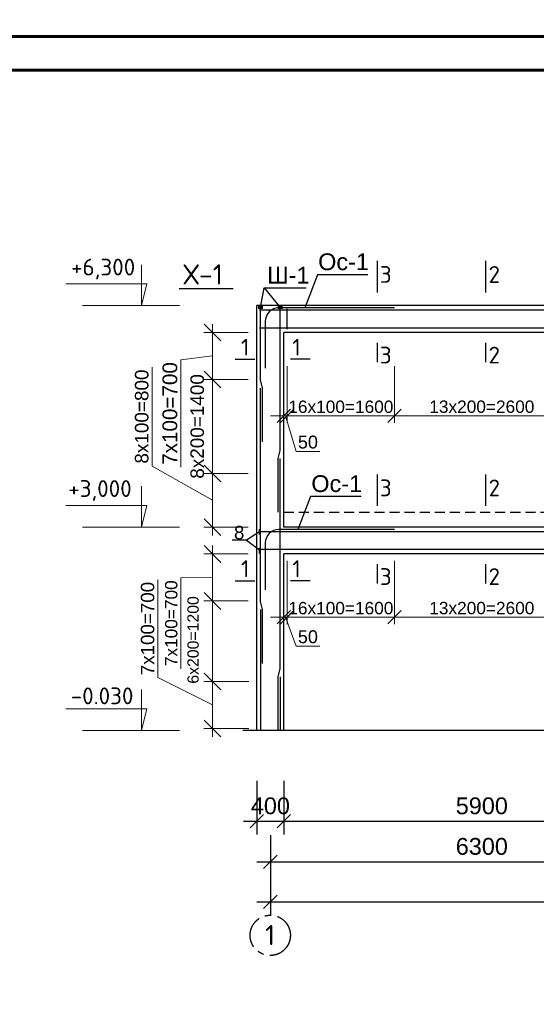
# Model space of a CAD drawing. Header units: millimetres. Extents: x 2063114 to 14983986, y -126020516 to 213791.
# Tile 530 of 656: x 2323923 to 2331619, y -440110 to -425441. Entities that reach past the tile are written whole.
import ezdxf

# ---------------------------------------------------------------- set-up
doc = ezdxf.new("R2010")
doc.units = ezdxf.units.MM
for name, pattern in [('ACAD_ISO04W100', [30, 24, -3, 0, -3]), ('ACAD_ISO10W100', [18, 12, -3, 0, -3]), ('осевая', [50.8, 31.75, -6.35, 6.35, -6.35]), ('штриховая', [0.75, 0.5, -0.25])]:
    doc.linetypes.add(name, pattern=pattern)
doc.layers.get('Defpoints').update_dxf_attribs({"color": 6, "lineweight": 35})
for name, color, linetype, lineweight in [('.', 7, 'Continuous', 15), ('оси', 22, 'ACAD_ISO04W100', 13), ('РАЗМЕР АР', 150, 'Continuous', 20)]:
    doc.layers.add(name, color=color, linetype=linetype, lineweight=lineweight)
doc.layers.add('_print', color=6, linetype='Continuous', lineweight=60, plot=False)
doc.layers.add('пунктир', color=1, linetype='ACAD_ISO10W100')
doc.styles.add('seviyorum', font='times.ttf')
doc.styles.get("Standard").update_dxf_attribs({"font": 'arial.ttf'})
doc.styles.add('СПДС', font='isocpeur.ttf')
doc.dimstyles.new('1-100', dxfattribs={"dimtxt": 300, "dimasz": 250, "dimexe": 130, "dimexo": 130, "dimgap": 50, "dimtad": 1, "dimdec": 0, "dimtxsty": 'seviyorum', "dimblk": 'OBLIQUE', "dimcen": 250, "dimdle": 125, "dimclrd": 256, "dimclre": 256, "dimclrt": 256, "dimadec": 0, "dimazin": 0, "dimtfac": 1, "dimtdec": 0, "dimtmove": 1, "dimatfit": 3, "dimldrblk": 'OBLIQUE', "dimfxl": 200, "dimlwd": -1, "dimlwe": -1, "dimarcsym": 0})
doc.dimstyles.new('STANDARD$0', dxfattribs={"dimtxt": 250, "dimasz": 200, "dimexe": 200, "dimexo": 300, "dimgap": 100, "dimtad": 1, "dimdec": 0, "dimzin": 1, "dimdsep": 46, "dimtxsty": 'Standard', "dimblk1": 'OBLIQUE', "dimblk2": 'OBLIQUE', "dimsah": 1, "dimcen": 2.5, "dimdle": 200, "dimadec": 0, "dimazin": 0, "dimtfac": 1, "dimtdec": 0, "dimtmove": 0, "dimatfit": 3, "dimldrblk": 'OBLIQUE', "dimfxl": 600, "dimfxlon": 1, "dimtolj": 1, "dimtzin": 1, "dimarcsym": 0})

# ---------------------------------------------------------------- blocks, each defined once
blk = doc.blocks.new('*U1593')
at = {"color": 0, "ltscale": 25}
blk.add_lwpolyline([(-59400, 42000), (0, 42000), (0, 0), (-59400, 0)], close=True, dxfattribs=at)
blk = doc.blocks.new('*U1592')
at = {"color": 0, "ltscale": 25}
blk.add_lwpolyline([(-59400, 42000), (0, 42000), (0, 0), (-59400, 0)], close=True, dxfattribs=at)
at = {"color": 0, "lineweight": 60, "ltscale": 25}
blk.add_lwpolyline([(-57400, 41500), (-500, 41500), (-500, 500), (-57400, 500)], close=True, dxfattribs=at)
blk = doc.blocks.new('_Oblique')
at = {"color": 0, "linetype": 'ByBlock', "lineweight": -2}
blk.add_line((-0.5, -0.5), (0.5, 0.5), dxfattribs=at)
blk = doc.blocks.new('*D1950')
at = {"layer": 'Defpoints', "color": 0, "lineweight": 30, "ltscale": 150, "transparency": 16777216}
for p in [(2327457, -436380), (2327857, -436380), (2327857, -437383)]:
    blk.add_point(p, dxfattribs=at)
at = {"layer": 'РАЗМЕР АР', "color": 0, "lineweight": -2, "ltscale": 150, "transparency": 16777216}
for p, q in [((2327457, -436783), (2327457, -437583)), ((2327857, -436783), (2327857, -437583)), ((2327257, -437383), (2328057, -437383))]:
    blk.add_line(p, q, dxfattribs=at)
at = {"layer": 'РАЗМЕР АР', "color": 0, "lineweight": -2, "ltscale": 150, "transparency": 16777216, "xscale": 200, "yscale": 200, "zscale": 200, "rotation": 180}
blk.add_blockref('_Oblique', (2327457, -437383), dxfattribs=at)
at = {"layer": 'РАЗМЕР АР', "color": 0, "lineweight": -2, "ltscale": 150, "transparency": 16777216, "xscale": 200, "yscale": 200, "zscale": 200}
blk.add_blockref('_Oblique', (2327857, -437383), dxfattribs=at)
at = {"layer": 'РАЗМЕР АР', "color": 0, "ltscale": 150, "transparency": 16777216, "insert": (2327657, -437155), "char_height": 250, "attachment_point": 5}
blk.add_mtext('\\A1;400', dxfattribs=at)
blk = doc.blocks.new('*D1951')
at = {"layer": 'Defpoints', "color": 0, "lineweight": 30, "ltscale": 150, "transparency": 16777216}
for p in [(2327857, -436380), (2333757, -436380), (2333757, -437383)]:
    blk.add_point(p, dxfattribs=at)
at = {"layer": 'РАЗМЕР АР', "color": 0, "lineweight": -2, "ltscale": 150, "transparency": 16777216}
for p, q in [((2327857, -436783), (2327857, -437583)), ((2333757, -436783), (2333757, -437583)), ((2327657, -437383), (2333957, -437383))]:
    blk.add_line(p, q, dxfattribs=at)
at = {"layer": 'РАЗМЕР АР', "color": 0, "lineweight": -2, "ltscale": 150, "transparency": 16777216, "xscale": 200, "yscale": 200, "zscale": 200, "rotation": 180}
blk.add_blockref('_Oblique', (2327857, -437383), dxfattribs=at)
at = {"layer": 'РАЗМЕР АР', "color": 0, "lineweight": -2, "ltscale": 150, "transparency": 16777216, "xscale": 200, "yscale": 200, "zscale": 200}
blk.add_blockref('_Oblique', (2333757, -437383), dxfattribs=at)
at = {"layer": 'РАЗМЕР АР', "color": 0, "ltscale": 150, "transparency": 16777216, "insert": (2330807, -437155), "char_height": 250, "attachment_point": 5}
blk.add_mtext('\\A1;5900', dxfattribs=at)
blk = doc.blocks.new('*D1910')
at = {"layer": 'Defpoints', "color": 0, "lineweight": 30, "ltscale": 150, "transparency": 16777216}
for p in [(2327657, -437291), (2333957, -437291), (2333957, -437987)]:
    blk.add_point(p, dxfattribs=at)
at = {"layer": 'РАЗМЕР АР', "color": 0, "lineweight": -2, "ltscale": 150, "transparency": 16777216}
for p, q in [((2327657, -437591), (2327657, -438187)), ((2333957, -437591), (2333957, -438187)), ((2327457, -437987), (2334157, -437987))]:
    blk.add_line(p, q, dxfattribs=at)
at = {"layer": 'РАЗМЕР АР', "color": 0, "lineweight": -2, "ltscale": 150, "transparency": 16777216, "xscale": 200, "yscale": 200, "zscale": 200, "rotation": 180}
blk.add_blockref('_Oblique', (2327657, -437987), dxfattribs=at)
at = {"layer": 'РАЗМЕР АР', "color": 0, "lineweight": -2, "ltscale": 150, "transparency": 16777216, "xscale": 200, "yscale": 200, "zscale": 200}
blk.add_blockref('_Oblique', (2333957, -437987), dxfattribs=at)
at = {"layer": 'РАЗМЕР АР', "color": 0, "ltscale": 150, "transparency": 16777216, "insert": (2330807, -437759), "char_height": 250, "attachment_point": 5}
blk.add_mtext('\\A1;6300', dxfattribs=at)
blk = doc.blocks.new('*D1913')
at = {"layer": 'Defpoints', "color": 0, "lineweight": 30, "ltscale": 150, "transparency": 16777216}
for p in [(2327657, -437383), (2355757, -437383), (2355757, -438583)]:
    blk.add_point(p, dxfattribs=at)
at = {"layer": 'РАЗМЕР АР', "color": 0, "lineweight": -2, "ltscale": 150, "transparency": 16777216}
for p, q in [((2327657, -437983), (2327657, -438783)), ((2355757, -437983), (2355757, -438783)), ((2327457, -438583), (2355957, -438583))]:
    blk.add_line(p, q, dxfattribs=at)
at = {"layer": 'РАЗМЕР АР', "color": 0, "lineweight": -2, "ltscale": 150, "transparency": 16777216, "xscale": 200, "yscale": 200, "zscale": 200, "rotation": 180}
blk.add_blockref('_Oblique', (2327657, -438583), dxfattribs=at)
at = {"layer": 'РАЗМЕР АР', "color": 0, "lineweight": -2, "ltscale": 150, "transparency": 16777216, "xscale": 200, "yscale": 200, "zscale": 200}
blk.add_blockref('_Oblique', (2355757, -438583), dxfattribs=at)
at = {"layer": 'РАЗМЕР АР', "color": 0, "ltscale": 150, "transparency": 16777216, "insert": (2341707, -438355), "char_height": 250, "attachment_point": 5}
blk.add_mtext('\\A1;28100', dxfattribs=at)
blk = doc.blocks.new('*D1916')
at = {"layer": 'Defpoints', "color": 0, "lineweight": 30, "ltscale": 100, "transparency": 16777216}
for p in [(2329507, -433401), (2332107, -433401), (2332107, -434343)]:
    blk.add_point(p, dxfattribs=at)
at = {"layer": 'РАЗМЕР АР', "ltscale": 100, "transparency": 16777216}
for p, q in [((2329507, -433505), (2329507, -434447)), ((2332107, -433505), (2332107, -434447)), ((2329407, -434343), (2332207, -434343))]:
    blk.add_line(p, q, dxfattribs=at)
at = {"layer": 'РАЗМЕР АР', "ltscale": 100, "transparency": 16777216, "xscale": 200, "yscale": 200, "zscale": 200, "rotation": 180}
blk.add_blockref('_Oblique', (2329507, -434343), dxfattribs=at)
at = {"layer": 'РАЗМЕР АР', "ltscale": 100, "transparency": 16777216, "xscale": 200, "yscale": 200, "zscale": 200}
blk.add_blockref('_Oblique', (2332107, -434343), dxfattribs=at)
at = {"layer": 'РАЗМЕР АР', "ltscale": 100, "transparency": 16777216, "insert": (2330807, -434208), "char_height": 192, "attachment_point": 5}
blk.add_mtext('{\\H0.95833x;13x200=2600}', dxfattribs=at)
blk = doc.blocks.new('*D1917')
at = {"layer": 'Defpoints', "color": 0, "lineweight": 30, "ltscale": 100, "transparency": 16777216}
for p in [(2327907, -433401), (2329507, -433401), (2327907, -434343)]:
    blk.add_point(p, dxfattribs=at)
at = {"layer": 'РАЗМЕР АР', "ltscale": 100, "transparency": 16777216}
for p, q in [((2327907, -433505), (2327907, -434447)), ((2329507, -433505), (2329507, -434447)), ((2329607, -434343), (2327807, -434343))]:
    blk.add_line(p, q, dxfattribs=at)
at = {"layer": 'РАЗМЕР АР', "ltscale": 100, "transparency": 16777216, "xscale": 200, "yscale": 200, "zscale": 200, "rotation": 180}
blk.add_blockref('_Oblique', (2327907, -434343), dxfattribs=at)
at = {"layer": 'РАЗМЕР АР', "ltscale": 100, "transparency": 16777216, "xscale": 200, "yscale": 200, "zscale": 200}
blk.add_blockref('_Oblique', (2329507, -434343), dxfattribs=at)
at = {"layer": 'РАЗМЕР АР', "ltscale": 100, "transparency": 16777216, "insert": (2328707, -434209), "char_height": 192, "attachment_point": 5}
blk.add_mtext('{\\H0.95833x;16x100=1600}', dxfattribs=at)
blk = doc.blocks.new('*D1920')
at = {"layer": 'Defpoints', "color": 0, "lineweight": 30, "ltscale": 100, "transparency": 16777216}
for p in [(2327907, -433401), (2327857, -433891), (2327857, -434343)]:
    blk.add_point(p, dxfattribs=at)
at = {"layer": 'РАЗМЕР АР', "ltscale": 100, "transparency": 16777216}
for p, q in [((2327907, -433505), (2327907, -434447)), ((2327857, -433995), (2327857, -434447)), ((2327857, -434343), (2327657, -434343)), ((2327907, -434343), (2327857, -434343)), ((2327907, -434343), (2327857, -434343)), ((2327882, -434343), (2328039, -434773)), ((2327907, -434343), (2328107, -434343)), ((2328039, -434773), (2328394, -434773))]:
    blk.add_line(p, q, dxfattribs=at)
at = {"layer": 'РАЗМЕР АР', "ltscale": 100, "transparency": 16777216, "xscale": 200, "yscale": 200, "zscale": 200}
blk.add_blockref('_Oblique', (2327857, -434343), dxfattribs=at)
at = {"layer": 'РАЗМЕР АР', "ltscale": 100, "transparency": 16777216, "xscale": 200, "yscale": 200, "zscale": 200, "rotation": 180}
blk.add_blockref('_Oblique', (2327907, -434343), dxfattribs=at)
at = {"layer": 'РАЗМЕР АР', "ltscale": 100, "transparency": 16777216, "insert": (2328216, -434635), "char_height": 192, "attachment_point": 5}
blk.add_mtext('50', dxfattribs=at)
blk = doc.blocks.new('*D1921')
at = {"layer": 'Defpoints', "color": 0, "lineweight": 30, "ltscale": 100, "transparency": 16777216}
for p in [(2329507, -430501), (2332107, -430501), (2332107, -431343)]:
    blk.add_point(p, dxfattribs=at)
at = {"layer": 'РАЗМЕР АР', "ltscale": 100, "transparency": 16777216}
for p, q in [((2329507, -430605), (2329507, -431447)), ((2332107, -430605), (2332107, -431447)), ((2329407, -431343), (2332207, -431343))]:
    blk.add_line(p, q, dxfattribs=at)
at = {"layer": 'РАЗМЕР АР', "ltscale": 100, "transparency": 16777216, "xscale": 200, "yscale": 200, "zscale": 200, "rotation": 180}
blk.add_blockref('_Oblique', (2329507, -431343), dxfattribs=at)
at = {"layer": 'РАЗМЕР АР', "ltscale": 100, "transparency": 16777216, "xscale": 200, "yscale": 200, "zscale": 200}
blk.add_blockref('_Oblique', (2332107, -431343), dxfattribs=at)
at = {"layer": 'РАЗМЕР АР', "ltscale": 100, "transparency": 16777216, "insert": (2330807, -431208), "char_height": 192, "attachment_point": 5}
blk.add_mtext('{\\H0.95833x;13x200=2600}', dxfattribs=at)
blk = doc.blocks.new('*D1922')
at = {"layer": 'Defpoints', "color": 0, "lineweight": 30, "ltscale": 100, "transparency": 16777216}
for p in [(2327907, -430501), (2329507, -430501), (2327907, -431343)]:
    blk.add_point(p, dxfattribs=at)
at = {"layer": 'РАЗМЕР АР', "ltscale": 100, "transparency": 16777216}
for p, q in [((2327907, -430605), (2327907, -431447)), ((2329507, -430605), (2329507, -431447)), ((2329607, -431343), (2327807, -431343))]:
    blk.add_line(p, q, dxfattribs=at)
at = {"layer": 'РАЗМЕР АР', "ltscale": 100, "transparency": 16777216, "xscale": 200, "yscale": 200, "zscale": 200, "rotation": 180}
blk.add_blockref('_Oblique', (2327907, -431343), dxfattribs=at)
at = {"layer": 'РАЗМЕР АР', "ltscale": 100, "transparency": 16777216, "xscale": 200, "yscale": 200, "zscale": 200}
blk.add_blockref('_Oblique', (2329507, -431343), dxfattribs=at)
at = {"layer": 'РАЗМЕР АР', "ltscale": 100, "transparency": 16777216, "insert": (2328707, -431209), "char_height": 192, "attachment_point": 5}
blk.add_mtext('{\\H0.95833x;16x100=1600}', dxfattribs=at)
blk = doc.blocks.new('*D1925')
at = {"layer": 'Defpoints', "color": 0, "lineweight": 30, "ltscale": 100, "transparency": 16777216}
for p in [(2327907, -430501), (2327857, -430991), (2327857, -431343)]:
    blk.add_point(p, dxfattribs=at)
at = {"layer": 'РАЗМЕР АР', "ltscale": 100, "transparency": 16777216}
for p, q in [((2327907, -430605), (2327907, -431447)), ((2327857, -431095), (2327857, -431447)), ((2327857, -431343), (2327657, -431343)), ((2327907, -431343), (2327857, -431343)), ((2327907, -431343), (2327857, -431343)), ((2327882, -431343), (2328039, -431873)), ((2327907, -431343), (2328107, -431343)), ((2328039, -431873), (2328394, -431873))]:
    blk.add_line(p, q, dxfattribs=at)
at = {"layer": 'РАЗМЕР АР', "ltscale": 100, "transparency": 16777216, "xscale": 200, "yscale": 200, "zscale": 200}
blk.add_blockref('_Oblique', (2327857, -431343), dxfattribs=at)
at = {"layer": 'РАЗМЕР АР', "ltscale": 100, "transparency": 16777216, "xscale": 200, "yscale": 200, "zscale": 200, "rotation": 180}
blk.add_blockref('_Oblique', (2327907, -431343), dxfattribs=at)
at = {"layer": 'РАЗМЕР АР', "ltscale": 100, "transparency": 16777216, "insert": (2328216, -431735), "char_height": 192, "attachment_point": 5}
blk.add_mtext('50', dxfattribs=at)
blk = doc.blocks.new('*D1889')
at = {"layer": 'Defpoints', "color": 0, "lineweight": 30, "ltscale": 100, "transparency": 16777216}
for p in [(2326795, -430801), (2327457, -430801), (2327457, -432201)]:
    blk.add_point(p, dxfattribs=at)
at = {"layer": 'РАЗМЕР АР', "ltscale": 100, "transparency": 16777216}
for p, q in [((2326795, -432326), (2326795, -430676)), ((2327327, -430801), (2326665, -430801)), ((2327327, -432201), (2326665, -432201))]:
    blk.add_line(p, q, dxfattribs=at)
at = {"layer": 'РАЗМЕР АР', "ltscale": 100, "transparency": 16777216, "xscale": 250, "yscale": 250, "zscale": 250}
for p, rotation in [((2326795, -430801), 90), ((2326795, -432201), 270)]:
    blk.add_blockref('_Oblique', p, dxfattribs=dict(at, rotation=rotation))
at = {"layer": 'РАЗМЕР АР', "ltscale": 100, "transparency": 16777216, "insert": (2326568, -431501), "char_height": 220, "attachment_point": 5, "rotation": 90}
blk.add_mtext('{\\H0.91667x;8х200=1400}', dxfattribs=at)
blk = doc.blocks.new('*D1890')
at = {"layer": 'Defpoints', "color": 0, "lineweight": 30, "ltscale": 100, "transparency": 16777216}
for p in [(2326795, -432201), (2327290, -432201), (2327457, -433001)]:
    blk.add_point(p, dxfattribs=at)
at = {"layer": 'РАЗМЕР АР', "ltscale": 100, "transparency": 16777216}
for p, q in [((2325894, -432093), (2325894, -430616)), ((2326795, -432601), (2325894, -432093)), ((2326795, -433126), (2326795, -432076)), ((2327160, -432201), (2326665, -432201)), ((2327327, -433001), (2326665, -433001))]:
    blk.add_line(p, q, dxfattribs=at)
at = {"layer": 'РАЗМЕР АР', "ltscale": 100, "transparency": 16777216, "xscale": 250, "yscale": 250, "zscale": 250}
for p, rotation in [((2326795, -432201), 90), ((2326795, -433001), 270)]:
    blk.add_blockref('_Oblique', p, dxfattribs=dict(at, rotation=rotation))
at = {"layer": 'РАЗМЕР АР', "ltscale": 100, "transparency": 16777216, "insert": (2325741, -431354), "char_height": 220, "attachment_point": 5, "rotation": 90}
blk.add_mtext('{\\H0.91667x;8x100=800}', dxfattribs=at)
blk = doc.blocks.new('*D1891')
at = {"layer": 'Defpoints', "color": 0, "lineweight": 30, "ltscale": 100, "transparency": 16777216}
for p in [(2326795, -430101), (2327457, -430101), (2327457, -430801)]:
    blk.add_point(p, dxfattribs=at)
at = {"layer": 'РАЗМЕР АР', "ltscale": 100, "transparency": 16777216}
for p, q in [((2326795, -430926), (2326795, -429976)), ((2327327, -430101), (2326665, -430101)), ((2326795, -430451), (2326323, -430508)), ((2326323, -430508), (2326323, -432109)), ((2327327, -430801), (2326665, -430801))]:
    blk.add_line(p, q, dxfattribs=at)
at = {"layer": 'РАЗМЕР АР', "ltscale": 100, "transparency": 16777216, "xscale": 250, "yscale": 250, "zscale": 250}
for p, rotation in [((2326795, -430101), 90), ((2326795, -430801), 270)]:
    blk.add_blockref('_Oblique', p, dxfattribs=dict(at, rotation=rotation))
at = {"layer": 'РАЗМЕР АР', "ltscale": 100, "transparency": 16777216, "insert": (2326161, -431308), "char_height": 220, "attachment_point": 5, "rotation": 90}
blk.add_mtext('7x100=700', dxfattribs=at)
blk = doc.blocks.new('*D1892')
at = {"layer": 'Defpoints', "color": 0, "lineweight": 30, "ltscale": 100, "transparency": 16777216}
for p in [(2326795, -434101), (2327457, -434101), (2327467, -435301)]:
    blk.add_point(p, dxfattribs=at)
at = {"layer": 'РАЗМЕР АР', "ltscale": 100, "transparency": 16777216}
for p, q in [((2326795, -435426), (2326795, -433976)), ((2327327, -434101), (2326665, -434101)), ((2327337, -435301), (2326665, -435301))]:
    blk.add_line(p, q, dxfattribs=at)
at = {"layer": 'РАЗМЕР АР', "ltscale": 100, "transparency": 16777216, "xscale": 250, "yscale": 250, "zscale": 250}
for p, rotation in [((2326795, -434101), 90), ((2326795, -435301), 270)]:
    blk.add_blockref('_Oblique', p, dxfattribs=dict(at, rotation=rotation))
at = {"layer": 'РАЗМЕР АР', "ltscale": 100, "transparency": 16777216, "insert": (2326506, -434682), "char_height": 230, "attachment_point": 5, "rotation": 90}
blk.add_mtext('{\\H0.73333x;6х200=1200}', dxfattribs=at)
blk = doc.blocks.new('*D1893')
at = {"layer": 'Defpoints', "color": 0, "lineweight": 30, "ltscale": 100, "transparency": 16777216}
for p in [(2326795, -433401), (2327457, -433401), (2327457, -434101)]:
    blk.add_point(p, dxfattribs=at)
at = {"layer": 'РАЗМЕР АР', "ltscale": 100, "transparency": 16777216}
for p, q in [((2326795, -434226), (2326795, -433276)), ((2327327, -433401), (2326665, -433401)), ((2326795, -433751), (2326325, -433755)), ((2326325, -433755), (2326325, -435110)), ((2327327, -434101), (2326665, -434101))]:
    blk.add_line(p, q, dxfattribs=at)
at = {"layer": 'РАЗМЕР АР', "ltscale": 100, "transparency": 16777216, "xscale": 250, "yscale": 250, "zscale": 250}
for p, rotation in [((2326795, -433401), 90), ((2326795, -434101), 270)]:
    blk.add_blockref('_Oblique', p, dxfattribs=dict(at, rotation=rotation))
at = {"layer": 'РАЗМЕР АР', "ltscale": 100, "transparency": 16777216, "insert": (2326181, -434433), "char_height": 230, "attachment_point": 5, "rotation": 90}
blk.add_mtext('{\\H0.8x;7х100=700}', dxfattribs=at)
blk = doc.blocks.new('*D1894')
at = {"layer": 'Defpoints', "color": 0, "lineweight": 30, "ltscale": 100, "transparency": 16777216}
for p in [(2327467, -435301), (2326795, -436001), (2327467, -436001)]:
    blk.add_point(p, dxfattribs=at)
at = {"layer": 'РАЗМЕР АР', "ltscale": 100, "transparency": 16777216}
for p, q in [((2325981, -435244), (2325981, -433780)), ((2326795, -435176), (2326795, -436126)), ((2326795, -435651), (2325981, -435244)), ((2327337, -435301), (2326665, -435301)), ((2327337, -436001), (2326665, -436001))]:
    blk.add_line(p, q, dxfattribs=at)
at = {"layer": 'РАЗМЕР АР', "ltscale": 100, "transparency": 16777216, "xscale": 250, "yscale": 250, "zscale": 250}
for p, rotation in [((2326795, -435301), 90), ((2326795, -436001), 270)]:
    blk.add_blockref('_Oblique', p, dxfattribs=dict(at, rotation=rotation))
at = {"layer": 'РАЗМЕР АР', "ltscale": 100, "transparency": 16777216, "insert": (2325829, -434512), "char_height": 200, "attachment_point": 5, "rotation": 90}
blk.add_mtext('7х100=700', dxfattribs=at)

msp = doc.modelspace()

# ---------------------------------------------------------------- linework, layer by layer
at = {"lineweight": 30, "ltscale": 100}
for p, q in [((2329246.42526, -429036.36356), (2329246.42526, -429503.40272)), ((2330860.44815, -429036.36356), (2330860.44815, -429503.40272)), ((2327856.57029, -429700.70165), (2327456.57029, -429700.70165)), ((2327456.57029, -436030.70165), (2327456.57029, -429700.70165)), ((2333756.57029, -429700.70165), (2327856.57029, -429700.70165)), ((2327906.57029, -430050.70165), (2327906.57029, -429750.70165)), ((2333756.57029, -430100.70165), (2327856.57029, -430100.70165)), ((2327856.57029, -433000.70165), (2327856.57029, -430100.70165)), ((2329246.42526, -430254.98341), (2329246.42526, -430541.93214)), ((2330860.44815, -430254.98341), (2330860.44815, -430541.93214)), ((2327131.20488, -430501.03946), (2327424.82671, -430501.03946)), ((2328251.6295, -430501.03946), (2327958.00766, -430501.03946)), ((2329246.42526, -432216.5274), (2329246.42526, -432683.56657)), ((2330860.44815, -432216.5274), (2330860.44815, -432683.56657)), ((2333756.57029, -433000.70165), (2327856.57029, -433000.70165)), ((2327856.57029, -436030.70165), (2327856.57029, -433400.70165)), ((2333756.57029, -433400.70165), (2327856.57029, -433400.70165)), ((2329246.42526, -433554.98341), (2329246.42526, -433841.93214)), ((2330860.44815, -433554.98341), (2330860.44815, -433841.93214)), ((2327131.20488, -433801.03946), (2327424.82671, -433801.03946)), ((2328251.6295, -433801.03946), (2327958.00766, -433801.03946)), ((2357446.57029, -436030.70165), (2327248.954, -436030.70165))]:
    msp.add_line(p, q, dxfattribs=at)
for p, q in [((2328357.94444, -429244.64342), (2328168.53074, -429735.39319)), ((2329110.34239, -429244.64342), (2328357.94444, -429244.64342)), ((2328255.90246, -432544.64342), (2328066.48877, -433035.39319)), ((2329008.30041, -432544.64342), (2328255.90246, -432544.64342)), ((2327495.57029, -433069.4573), (2327301.35973, -433195.50111)), ((2327301.35973, -433195.50111), (2327086.093, -433195.50111)), ((2327301.35973, -433195.50111), (2327494.57029, -433340.42489))]:
    msp.add_line(p, q)
at = {"ltscale": 100}
msp.add_line((2327104.46936, -429450.70165), (2326298.65843, -429450.70165), dxfattribs=at)
at = {"color": 5, "lineweight": 30}
for p, q in [((2327511.57029, -434230.70165), (2327511.57029, -436030.70165)), ((2327801.57029, -435230.70165), (2327801.57029, -436030.70165))]:
    msp.add_line(p, q, dxfattribs=at)
at = {"ltscale": 100}
for points in [[(2327511.57029, -429730.70165), (2327562.2893, -429434.99477), (2327801.57029, -429730.70165)], [(2327562.2893, -429434.99477), (2328192.40846, -429434.99477)]]:
    msp.add_lwpolyline(points, dxfattribs=at)
at = {"color": 1, "lineweight": 60, "ltscale": 100}
for points in [[(2327476.57029, -429730.70165), (2327546.57029, -429730.70165)], [(2327766.57029, -429730.70165), (2327836.57029, -429730.70165)]]:
    msp.add_lwpolyline(points, dxfattribs=at)
at = {"color": 24, "lineweight": 30}
for points in [[(2333054.57029, -429798.46695), (2331954.57029, -429798.46695), (2331903.29542, -429771.06324), (2327495.57029, -429771.06324)], [(2327496.57029, -430030.34006), (2335970.94772, -430030.34006)], [(2333054.57029, -433098.46695), (2331954.57029, -433098.46695), (2331903.29542, -433071.06324), (2327495.57029, -433071.06324)], [(2327496.57029, -433330.34006), (2335970.94772, -433330.34006)]]:
    msp.add_lwpolyline(points, dxfattribs=at)
at = {"color": 96, "lineweight": 30, "ltscale": 100}
for points in [[(2327541.57029, -431730.70165), (2327541.57029, -430930.70165), (2327511.57029, -430807.78168), (2327511.57029, -429730.70165)], [(2327771.57029, -432780.70165), (2327771.57029, -431980.70165), (2327801.57029, -431857.78168), (2327801.57029, -429730.70165)], [(2327541.57029, -435030.70165), (2327541.57029, -434230.70165), (2327511.57029, -434107.78168), (2327511.57029, -430930.70165)], [(2327771.57029, -436030.70165), (2327771.57029, -435230.70165), (2327801.57029, -435107.78168), (2327801.57029, -431980.70165)]]:
    msp.add_lwpolyline(points, dxfattribs=at)
at = {"color": 1, "lineweight": 30}
for points in [[(2329506.57029, -429735.39319), (2327781.66849, -429735.39319, 0.4142135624), (2327581.66849, -429935.39319), (2327581.66849, -430635.39319)], [(2329506.57029, -433035.39319), (2327781.66849, -433035.39319, 0.4142135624), (2327581.66849, -433235.39319), (2327581.66849, -433935.39319)]]:
    msp.add_lwpolyline(points, format="xyb", dxfattribs=at)
at = {"linetype": 'штриховая', "ltscale": 300}
msp.add_lwpolyline([(2327856.57029, -432780.70165), (2333756.57029, -432780.70165)], dxfattribs=at)
at = {"color": 1, "lineweight": 30}
for points in [[(2327495.57029, -433111.06324), (2327496.57029, -433111.06324), (2327496.57029, -433031.06324), (2327495.57029, -433031.06324)], [(2327495.57029, -433395.70165), (2327496.57029, -433395.70165), (2327496.57029, -433315.70165), (2327495.57029, -433315.70165)], [(2327495.57029, -433395.70165), (2327496.57029, -433395.70165), (2327496.57029, -433315.70165), (2327495.57029, -433315.70165)]]:
    msp.add_lwpolyline(points, close=True, dxfattribs=at)
at = {"layer": '_print', "ltscale": 100}
for points in [[(2379792.08613, -425691.31434), (2320392.08613, -425691.31434), (2320392.08613, -383691.31434), (2379792.08613, -383691.31434)], [(2379792.08613, -467691.31434), (2320392.08613, -467691.31434), (2320392.08613, -425691.31434), (2379792.08613, -425691.31434)]]:
    msp.add_lwpolyline(points, close=True, dxfattribs=at)
at = {"layer": 'оси', "color": 0, "linetype": 'ByBlock', "ltscale": 500}
for p, q in [((2325739.25159, -429700.70165), (2325739.25159, -429091.37906)), ((2325818.1945, -429378.19218), (2324609.51716, -429378.19218)), ((2325739.25159, -429700.70165), (2325818.1945, -429378.19218)), ((2326301.23995, -429700.70165), (2324855.83694, -429700.70165)), ((2325739.25159, -433000.70165), (2325739.25159, -432391.37906)), ((2325818.1945, -432678.19218), (2324609.51716, -432678.19218)), ((2325739.25159, -433000.70165), (2325818.1945, -432678.19218)), ((2326301.23995, -433000.70165), (2324855.83694, -433000.70165)), ((2325739.25159, -436030.70165), (2325739.25159, -435421.37906)), ((2325818.1945, -435708.19218), (2324609.51716, -435708.19218)), ((2325739.25159, -436030.70165), (2325818.1945, -435708.19218)), ((2326301.23995, -436030.70165), (2324855.83694, -436030.70165))]:
    msp.add_line(p, q, dxfattribs=at)
at = {"layer": 'пунктир', "linetype": 'осевая', "ltscale": 15}
msp.add_circle((2327654.96689, -439082.85189), 300, dxfattribs=at)

# ---------------------------------------------------------------- block references
for name, p in [('*U1593', (2379792.08613, -425691.31434)), ('*U1592', (2379792.08613, -467691.31434))]:
    msp.add_blockref(name, p)

# ---------------------------------------------------------------- texts
at = {"layer": '.', "ltscale": 100, "char_height": 250, "width": 702.5, "attachment_point": 4}
for s, insert in [('Ос-1', (2328368.876, -429049.53287)), ('Ш-1', (2327610.07809, -429247.68101)), ('Ос-1', (2328266.83402, -432354.78827))]:
    msp.add_mtext(s, dxfattribs=dict(at, insert=insert))
msp.add_text('8', height=200).set_placement((2327114.67938, -433182.50267))
at = {"color": 0, "linetype": 'ByBlock', "char_height": 250, "width": 1196.1176248}
for s, insert, attachment_point in [('{\\fISOCPEUR|b0|i0|c204|p34;+6,300}', (2324688.38819, -429310.02639), 7), ('{\\fISOCPEUR|b0|i0|c204|p34;+3,000}', (2324645.7075, -432610.02639), 7), ('{\\fISOCPEUR|b0|i0|c204|p34;-0.030}', (2325617.05382, -435640.02639), 9)]:
    msp.add_mtext(s, dxfattribs=dict(at, insert=insert, attachment_point=attachment_point))
at = {"width": 114.3068182}
for s, insert, char_height, attachment_point in [('{\\fISOCPEUR|b0|i0|c204|p34;Х-1}', (2326361.73351, -429386.82208), 300, 7), ('{\\fISOCPEUR|b0|i0|c0|p34;3}', (2329464.03758, -429111.76041), 250, 3), ('{\\fISOCPEUR|b0|i0|c0|p34;2}', (2331078.06047, -429111.76041), 250, 3), ('{\\fISOCPEUR|b0|i0|c204|p34;1}', (2327218.86702, -430195.44268), 250, 1), ('{\\fISOCPEUR|b0|i0|c204|p34;1}', (2328109.26597, -430195.44268), 250, 3), ('{\\fISOCPEUR|b0|i0|c0|p34;3}', (2329464.03758, -430313.23627), 250, 3), ('{\\fISOCPEUR|b0|i0|c0|p34;2}', (2331078.06047, -430313.23627), 250, 3), ('{\\fISOCPEUR|b0|i0|c0|p34;3}', (2329464.03758, -432291.92426), 250, 3), ('{\\fISOCPEUR|b0|i0|c0|p34;2}', (2331078.06047, -432291.92426), 250, 3), ('{\\fISOCPEUR|b0|i0|c204|p34;1}', (2327218.86702, -433495.44268), 250, 1), ('{\\fISOCPEUR|b0|i0|c204|p34;1}', (2328109.26597, -433495.44268), 250, 3), ('{\\fISOCPEUR|b0|i0|c0|p34;3}', (2329464.03758, -433613.23627), 250, 3), ('{\\fISOCPEUR|b0|i0|c0|p34;2}', (2331078.06047, -433613.23627), 250, 3)]:
    msp.add_mtext(s, dxfattribs=dict(at, insert=insert, char_height=char_height, attachment_point=attachment_point))
at = {"layer": 'пунктир', "insert": (2327652.88994, -438928.83774), "char_height": 300, "width": 255.0496237, "attachment_point": 2, "style": 'СПДС'}
msp.add_mtext('1', dxfattribs=at)

# ---------------------------------------------------------------- dimensions: what is measured, and where the dimension line sits
at = {"layer": 'РАЗМЕР АР', "ltscale": 100}
for base, p1, p2, text, override, picture, middle in [((2326794.70456, -430100.70165), (2327456.57029, -430800.70165), (2327456.57029, -430100.70165), '7x100=<>', {"dimtxt": 220, "dimtxsty": 'Standard'}, '*D1891', (2326323.13099, -430558.22645)), ((2326794.70456, -432200.70165), (2327456.57029, -433000.70165), (2327290.16945, -432200.70165), '{\\H0.91667x;8x100=<>}', {"dimtxt": 220, "dimtxsty": 'Standard'}, '*D1890', (2325894.18811, -432043.06754)), ((2326794.70456, -430800.70165), (2327456.57029, -432200.70165), (2327456.57029, -430800.70165), '{\\H0.91667x;8х200=<>}', {"dimtxt": 220, "dimtxsty": 'Standard'}, '*D1889', (2326720.56119, -431500.70165)), ((2326794.70456, -433400.70165), (2327456.57029, -434100.70165), (2327456.57029, -433400.70165), '{\\H0.8x;7х100=<>}', {"dimtxt": 230, "dimtxsty": 'Standard'}, '*D1893', (2326325.06068, -433805.49729)), ((2326794.70456, -436000.70165), (2327466.57029, -435300.70165), (2327466.57029, -436000.70165), '7х100=<>', {"dimtxt": 200, "dimtxsty": 'Standard'}, '*D1894', (2325981.48284, -435194.10787)), ((2326794.70456, -434100.70165), (2327466.57029, -435300.70165), (2327456.57029, -434100.70165), '{\\H0.73333x;6х200=<>}', {"dimtxt": 230, "dimtxsty": 'Standard'}, '*D1892', (2326642.01303, -434681.61637))]:
    dim = msp.add_linear_dim(base=base, p1=p1, p2=p2, angle=90, text=text, dimstyle='1-100', override=override, dxfattribs=at)
    dim.commit()
    dim.dimension.update_dxf_attribs({"geometry": picture, "text_midpoint": middle, "dimtype": 160})
for base, p1, p2, picture, middle in [((2327856.57029, -431342.50503), (2327906.57029, -430500.70165), (2327856.57029, -430990.87682), '*D1925', (2328079.20628, -431873.25393)), ((2327856.57029, -434342.50503), (2327906.57029, -433400.70165), (2327856.57029, -433890.87682), '*D1920', (2328079.20628, -434773.25393))]:
    dim = msp.add_linear_dim(base=base, p1=p1, p2=p2, dimstyle='1-100', override={"dimscale": 0.8, "dimtxt": 240, "dimtxsty": 'Standard'}, dxfattribs=at)
    dim.commit()
    dim.dimension.update_dxf_attribs({"geometry": picture, "text_midpoint": middle, "dimtype": 160})
for base, p1, p2, picture, middle in [((2327906.57029, -431342.50503), (2329506.57029, -430500.70165), (2327906.57029, -430500.70165), '*D1922', (2328706.57029, -431342.50503)), ((2327906.57029, -434342.50503), (2329506.57029, -433400.70165), (2327906.57029, -433400.70165), '*D1917', (2328706.57029, -434342.50503))]:
    dim = msp.add_linear_dim(base=base, p1=p1, p2=p2, text='{\\H0.95833x;16x100=<>}', dimstyle='1-100', override={"dimscale": 0.8, "dimtxt": 240, "dimtxsty": 'Standard'}, dxfattribs=at)
    dim.commit()
    dim.dimension.update_dxf_attribs({"geometry": picture, "text_midpoint": middle, "dimtype": 160})
for base, p1, p2, picture, middle in [((2332106.57029, -431342.50503), (2329506.57029, -430500.70165), (2332106.57029, -430500.70165), '*D1921', (2330806.57029, -431208.49717)), ((2332106.57029, -434342.50503), (2329506.57029, -433400.70165), (2332106.57029, -433400.70165), '*D1916', (2330806.57029, -434208.49717))]:
    dim = msp.add_linear_dim(base=base, p1=p1, p2=p2, text='{\\H0.95833x;13x200=<>}', dimstyle='1-100', override={"dimscale": 0.8, "dimtxt": 240, "dimtxsty": 'Standard'}, dxfattribs=at)
    dim.commit()
    dim.dimension.update_dxf_attribs({"geometry": picture, "text_midpoint": middle})
at = {"layer": 'РАЗМЕР АР', "ltscale": 150}
dim = msp.add_linear_dim(base=(2327856.57029, -437382.85618), p1=(2327456.57029, -436380.4138), p2=(2327856.57029, -436380.4138), dimstyle='STANDARD$0', dxfattribs=at)
dim.commit()
dim.dimension.update_dxf_attribs({"geometry": '*D1950', "text_midpoint": (2327656.57029, -437382.85618), "dimtype": 160})
for base, p1, p2, picture, middle in [((2333756.57029, -437382.85618), (2327856.57029, -436380.4138), (2333756.57029, -436380.4138), '*D1951', (2330806.57029, -437155.21293)), ((2333956.57029, -437986.74402), (2327656.57029, -437290.69842), (2333956.57029, -437290.69842), '*D1910', (2330806.57029, -437759.01551)), ((2355756.57029, -438582.85618), (2327656.57029, -437382.85618), (2355756.57029, -437382.85618), '*D1913', (2341706.57029, -438355.21293))]:
    dim = msp.add_linear_dim(base=base, p1=p1, p2=p2, dimstyle='STANDARD$0', dxfattribs=at)
    dim.commit()
    dim.dimension.update_dxf_attribs({"geometry": picture, "text_midpoint": middle})

doc.saveas('drawing.dxf')
